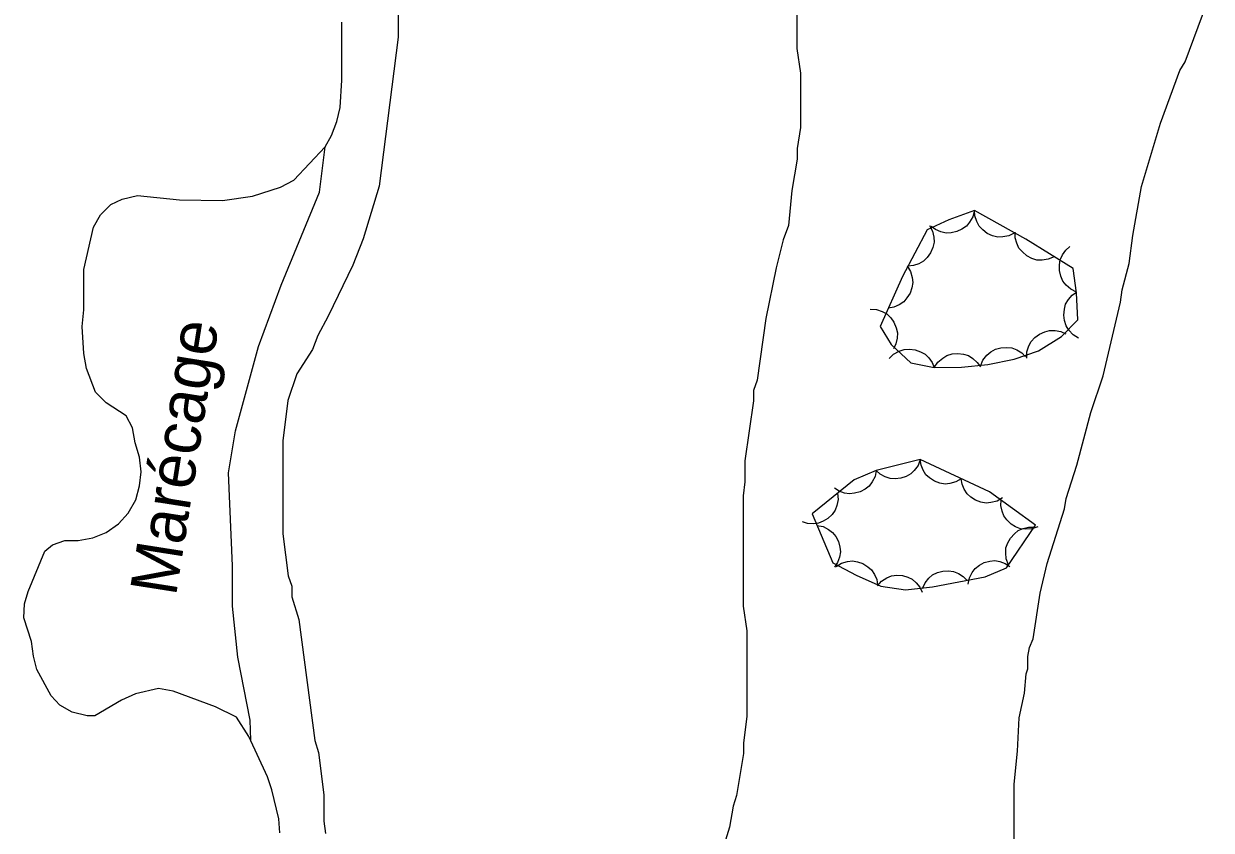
# Model space of a CAD drawing. Extents: x 282461 to 284471, y 5554090 to 5557646.
# Drawn here: x 284090.1 to 284166.6, y 5555914 to 5555966 of the extents above; entities that cross this region are included whole.
import ezdxf

# ---------------------------------------------------------------- set-up
doc = ezdxf.new("R2010")
doc.units = 0
for name, color, linetype in [('Niveau 1', 7, 'Continuous'), ('Niveau 4', 7, 'Continuous'), ('Niveau 44', 7, 'Continuous'), ('Niveau 7', 7, 'Continuous')]:
    doc.layers.add(name, color=color, linetype=linetype)

msp = doc.modelspace()

# ---------------------------------------------------------------- linework, layer by layer
at = {"layer": 'Niveau 1'}
for points in [[(284114.19, 5555973.79), (284114.21, 5555965.09), (284112.98, 5555955.49), (284111.96, 5555952.09), (284111.29, 5555950.4), (284109.71, 5555947.12), (284109.03, 5555945.87), (284108.69, 5555944.97), (284107.68, 5555943.39), (284107.11, 5555941.69), (284106.78, 5555939.09), (284106.79, 5555933.1), (284107.13, 5555930.39), (284107.36, 5555929.71), (284107.36, 5555929.04), (284107.81, 5555927.57), (284108.85, 5555919.78), (284109.07, 5555918.99), (284109.42, 5555916.28), (284109.42, 5555914.58), (284109.53, 5555913.79)], [(284139.89, 5555968.31), (284139.9, 5555964.36), (284140.13, 5555962.78), (284140.13, 5555959.27), (284139.91, 5555957.92), (284139.91, 5555957.24), (284139.57, 5555955.21), (284139.35, 5555952.95), (284139.01, 5555952.04), (284138.56, 5555950.23), (284137.89, 5555946.96), (284137.33, 5555943), (284137.1, 5555942.32), (284137.1, 5555941.65), (284136.54, 5555937.8), (284136.54, 5555936.45), (284136.43, 5555935.54), (284136.44, 5555928.43)], [(284153.89, 5555911.53), (284153.89, 5555916.95), (284154.11, 5555919.09), (284154.22, 5555921.24), (284154.56, 5555922.82), (284154.67, 5555924.06), (284154.78, 5555924.4), (284154.78, 5555925.19), (284154.89, 5555925.76), (284155.12, 5555926.33), (284155.56, 5555929.26), (284156.01, 5555931.18), (284157.14, 5555934.69), (284157.25, 5555935.37), (284157.93, 5555937.51), (284158.83, 5555940.9), (284159.62, 5555943.28), (284160.74, 5555948.02), (284160.85, 5555948.82), (284161.3, 5555950.51), (284161.53, 5555952.32), (284162.09, 5555955.48), (284163.32, 5555959.55), (284164.56, 5555962.94), (284164.9, 5555963.51), (284166.59, 5555968.03)], [(284136.44, 5555928.43), (284136.67, 5555926.85), (284136.68, 5555921.31), (284136.46, 5555919.62), (284136.46, 5555918.94), (284136.01, 5555916.23), (284135.79, 5555915.55), (284135.56, 5555914.19), (284134.66, 5555911.25)]]:
    msp.add_lwpolyline(points, dxfattribs=at)
at = {"layer": 'Niveau 4'}
for points in [[(284096.82, 5555934.42), (284097.32, 5555935.27), (284097.55, 5555936.18), (284097.66, 5555937.08), (284097.55, 5555938.04), (284097.26, 5555938.95), (284097.09, 5555939.91), (284096.69, 5555940.7), (284095.39, 5555941.54), (284094.71, 5555942.22), (284094.14, 5555943.74), (284093.97, 5555944.7), (284093.85, 5555946.46), (284093.96, 5555947.53), (284093.96, 5555950.13), (284094.58, 5555952.84), (284095.03, 5555953.64), (284095.71, 5555954.32), (284096.44, 5555954.66), (284097.41, 5555954.89), (284100.12, 5555954.61), (284102.9, 5555954.56), (284104.82, 5555954.85), (284106.63, 5555955.42), (284107.48, 5555955.87), (284109.5, 5555958.03), (284109.91, 5555958.76), (284110.25, 5555959.66), (284110.48, 5555960.57), (284110.59, 5555962.32), (284110.58, 5555966.05)], [(284106.59, 5555913.82), (284106.53, 5555914.72), (284106.07, 5555916.59), (284105.79, 5555917.43), (284104.6, 5555920.03), (284103.8, 5555921.27), (284102.44, 5555921.95), (284099.72, 5555922.96), (284098.76, 5555923.12), (284097.29, 5555922.78), (284096.38, 5555922.38), (284094.68, 5555921.36), (284094.17, 5555921.36), (284093.21, 5555921.59), (284092.42, 5555922.04), (284091.85, 5555922.66), (284090.94, 5555924.35), (284090.71, 5555925.2), (284090.6, 5555926.16), (284090.09, 5555927.68), (284090.14, 5555928.59), (284090.37, 5555929.38), (284091.44, 5555931.98), (284091.95, 5555932.38), (284092.74, 5555932.66), (284093.59, 5555932.66), (284094.55, 5555932.84), (284095.4, 5555933.18), (284096.19, 5555933.74), (284096.82, 5555934.42)]]:
    msp.add_lwpolyline(points, dxfattribs=at)
at = {"layer": 'Niveau 44'}
for points in [[(284151.33, 5555953.92), (284149.69, 5555953.32), (284148.28, 5555952.67), (284146.7, 5555949.67), (284145.27, 5555946.46), (284145.96, 5555945.3), (284147.24, 5555944.1), (284148.74, 5555943.8), (284150.5, 5555943.83), (284152.19, 5555944), (284153.9, 5555944.35), (284155.46, 5555944.88), (284156.95, 5555945.81), (284157.99, 5555946.87), (284157.92, 5555948.62), (284157.69, 5555950.18), (284154.65, 5555952.08), (284151.33, 5555953.92)], [(284151.33, 5555953.92), (284151.23, 5555953.52), (284151.02, 5555953.17), (284150.82, 5555952.92), (284150.53, 5555952.72), (284150.2, 5555952.56), (284149.83, 5555952.49), (284149.51, 5555952.47), (284149.17, 5555952.55), (284148.83, 5555952.69), (284148.54, 5555952.9)], [(284153.93, 5555952.48), (284153.56, 5555952.29), (284153.16, 5555952.22), (284152.84, 5555952.21), (284152.5, 5555952.29), (284152.16, 5555952.44), (284151.87, 5555952.68), (284151.64, 5555952.91), (284151.48, 5555953.22), (284151.36, 5555953.57), (284151.33, 5555953.92)], [(284148.43, 5555952.96), (284148.63, 5555952.6), (284148.71, 5555952.2), (284148.73, 5555951.88), (284148.65, 5555951.54), (284148.51, 5555951.2), (284148.28, 5555950.9), (284148.06, 5555950.66), (284147.75, 5555950.49), (284147.4, 5555950.37), (284147.05, 5555950.33)], [(284156.47, 5555950.94), (284156.09, 5555950.78), (284155.69, 5555950.73), (284155.36, 5555950.73), (284155.03, 5555950.83), (284154.71, 5555951), (284154.42, 5555951.25), (284154.2, 5555951.49), (284154.06, 5555951.81), (284153.96, 5555952.16), (284153.95, 5555952.52)], [(284157.91, 5555948.67), (284157.54, 5555948.85), (284157.24, 5555949.12), (284157.03, 5555949.37), (284156.9, 5555949.69), (284156.81, 5555950.05), (284156.82, 5555950.43), (284156.86, 5555950.75), (284157.01, 5555951.06), (284157.22, 5555951.36), (284157.48, 5555951.61)], [(284147.01, 5555950.35), (284147.22, 5555950), (284147.33, 5555949.61), (284147.37, 5555949.29), (284147.31, 5555948.95), (284147.19, 5555948.6), (284146.98, 5555948.29), (284146.78, 5555948.04), (284146.48, 5555947.85), (284146.15, 5555947.7), (284145.8, 5555947.64)], [(284158.04, 5555945.7), (284157.69, 5555945.92), (284157.42, 5555946.22), (284157.24, 5555946.49), (284157.14, 5555946.83), (284157.09, 5555947.19), (284157.14, 5555947.56), (284157.21, 5555947.88), (284157.39, 5555948.18), (284157.63, 5555948.46), (284157.92, 5555948.67)], [(284144.61, 5555947.57), (284145.02, 5555947.55), (284145.4, 5555947.41), (284145.69, 5555947.26), (284145.94, 5555947.01), (284146.15, 5555946.72), (284146.29, 5555946.36), (284146.37, 5555946.05), (284146.36, 5555945.7), (284146.28, 5555945.34), (284146.13, 5555945.02)], [(284154.7, 5555944.4), (284154.71, 5555944.82), (284154.84, 5555945.2), (284154.99, 5555945.49), (284155.23, 5555945.74), (284155.52, 5555945.96), (284155.87, 5555946.11), (284156.18, 5555946.2), (284156.53, 5555946.19), (284156.89, 5555946.12), (284157.22, 5555945.98)], [(284145.84, 5555944.38), (284146.13, 5555944.67), (284146.49, 5555944.86), (284146.8, 5555944.97), (284147.15, 5555944.99), (284147.51, 5555944.95), (284147.86, 5555944.82), (284148.15, 5555944.67), (284148.4, 5555944.42), (284148.61, 5555944.13), (284148.75, 5555943.8)], [(284151.72, 5555943.9), (284151.88, 5555944.29), (284152.14, 5555944.6), (284152.38, 5555944.82), (284152.69, 5555944.98), (284153.04, 5555945.08), (284153.42, 5555945.09), (284153.74, 5555945.07), (284154.06, 5555944.94), (284154.38, 5555944.75), (284154.63, 5555944.5)], [(284148.75, 5555943.8), (284148.98, 5555944.15), (284149.29, 5555944.41), (284149.56, 5555944.58), (284149.9, 5555944.68), (284150.26, 5555944.71), (284150.64, 5555944.66), (284150.95, 5555944.57), (284151.24, 5555944.39), (284151.52, 5555944.14), (284151.72, 5555943.85)], [(284147.84, 5555937.87), (284145.01, 5555937.18), (284143.59, 5555936.57), (284140.87, 5555934.37), (284142.21, 5555931.23), (284143.71, 5555930.42), (284145.31, 5555929.71), (284146.89, 5555929.49), (284148.63, 5555929.68), (284152.03, 5555930.32), (284153.4, 5555930.9), (284155.27, 5555933.65), (284152.3, 5555935.8), (284147.84, 5555937.87)], [(284147.84, 5555937.87), (284147.7, 5555937.49), (284147.46, 5555937.17), (284147.23, 5555936.95), (284146.93, 5555936.78), (284146.59, 5555936.67), (284146.22, 5555936.64), (284145.9, 5555936.65), (284145.58, 5555936.77), (284145.26, 5555936.94), (284145, 5555937.18)], [(284150.49, 5555936.64), (284150.14, 5555936.43), (284149.76, 5555936.34), (284149.44, 5555936.3), (284149.1, 5555936.36), (284148.76, 5555936.48), (284148.45, 5555936.69), (284148.21, 5555936.9), (284148.03, 5555937.19), (284147.9, 5555937.52), (284147.84, 5555937.87)], [(284145, 5555937.18), (284144.93, 5555936.78), (284144.74, 5555936.43), (284144.56, 5555936.17), (284144.29, 5555935.96), (284143.97, 5555935.79), (284143.61, 5555935.7), (284143.29, 5555935.66), (284142.96, 5555935.72), (284142.62, 5555935.84), (284142.32, 5555936.03)], [(284153.14, 5555935.41), (284152.79, 5555935.2), (284152.4, 5555935.11), (284152.08, 5555935.07), (284151.75, 5555935.13), (284151.41, 5555935.25), (284151.1, 5555935.46), (284150.86, 5555935.67), (284150.68, 5555935.96), (284150.54, 5555936.3), (284150.49, 5555936.64)], [(284142.52, 5555935.7), (284142.55, 5555935.3), (284142.47, 5555934.91), (284142.36, 5555934.61), (284142.16, 5555934.33), (284141.9, 5555934.08), (284141.58, 5555933.9), (284141.28, 5555933.77), (284140.94, 5555933.74), (284140.58, 5555933.76), (284140.25, 5555933.87)], [(284155.41, 5555933.55), (284155.03, 5555933.41), (284154.63, 5555933.39), (284154.31, 5555933.41), (284153.99, 5555933.54), (284153.69, 5555933.72), (284153.42, 5555933.99), (284153.23, 5555934.24), (284153.11, 5555934.56), (284153.04, 5555934.91), (284153.05, 5555935.26)], [(284141.18, 5555933.63), (284141.58, 5555933.56), (284141.93, 5555933.37), (284142.19, 5555933.18), (284142.4, 5555932.92), (284142.57, 5555932.6), (284142.66, 5555932.24), (284142.7, 5555931.92), (284142.64, 5555931.58), (284142.52, 5555931.24), (284142.33, 5555930.95)], [(284153.53, 5555931.09), (284153.38, 5555931.47), (284153.35, 5555931.86), (284153.36, 5555932.19), (284153.48, 5555932.51), (284153.65, 5555932.82), (284153.91, 5555933.09), (284154.15, 5555933.3), (284154.47, 5555933.43), (284154.82, 5555933.51), (284155.17, 5555933.51)], [(284142.43, 5555930.99), (284142.78, 5555931.2), (284143.16, 5555931.31), (284143.48, 5555931.35), (284143.81, 5555931.29), (284144.15, 5555931.18), (284144.47, 5555930.97), (284144.71, 5555930.77), (284144.89, 5555930.48), (284145.04, 5555930.15), (284145.1, 5555929.8)], [(284150.93, 5555929.85), (284151.01, 5555930.25), (284151.19, 5555930.6), (284151.38, 5555930.86), (284151.65, 5555931.07), (284151.97, 5555931.24), (284152.33, 5555931.33), (284152.64, 5555931.37), (284152.98, 5555931.3), (284153.32, 5555931.18), (284153.61, 5555930.99)], [(284145.08, 5555929.74), (284145.35, 5555930.04), (284145.69, 5555930.25), (284145.99, 5555930.38), (284146.33, 5555930.42), (284146.69, 5555930.4), (284147.04, 5555930.29), (284147.33, 5555930.16), (284147.59, 5555929.93), (284147.82, 5555929.65), (284147.97, 5555929.34)], [(284147.98, 5555929.56), (284148.15, 5555929.93), (284148.4, 5555930.23), (284148.64, 5555930.45), (284148.95, 5555930.6), (284149.3, 5555930.69), (284149.67, 5555930.7), (284149.98, 5555930.67), (284150.3, 5555930.54), (284150.61, 5555930.35), (284150.85, 5555930.1)]]:
    msp.add_lwpolyline(points, dxfattribs=at)
at = {"layer": 'Niveau 7'}
msp.add_lwpolyline([(284104.71, 5555919.79), (284104.68, 5555921.08), (284103.88, 5555925.14), (284103.53, 5555928.42), (284103.53, 5555931.02), (284103.29, 5555937.01), (284103.74, 5555939.72), (284105.21, 5555945.15), (284106.67, 5555949.11), (284109.15, 5555955.11), (284109.5, 5555958.03)], dxfattribs=at)

# ---------------------------------------------------------------- texts
msp.add_text('Marécage', height=3, rotation=81.0598, dxfattribs=at).set_placement((284099.89, 5555929.01))

doc.saveas('drawing.dxf')
